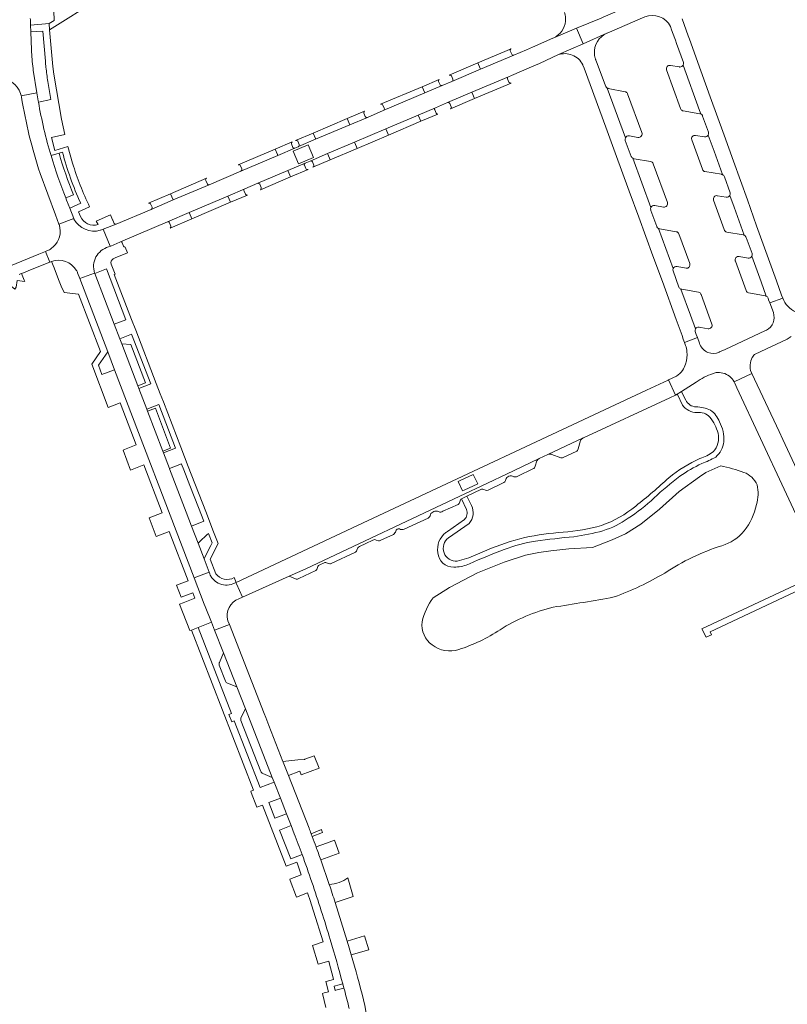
# Model space of a CAD drawing. Header units: metres. Extents: x 166325 to 190320, y 381923 to 404576.
# Tile 971 of 1056: x 182408 to 182632, y 384244 to 384532. Entities that reach past the tile are written whole.
import ezdxf

# ---------------------------------------------------------------- set-up
doc = ezdxf.new("R2010")
doc.units = ezdxf.units.M
for name, color, linetype, lineweight in [('B-WE-OG-WATER_MEER-GV', 8, 'Continuous', 18), ('B-WE-VH-VERHARDING_BETONSTRAATSTEEN-GV', 8, 'Continuous', 18), ('B-WE-VH-VERHARDING_STRAATBAKSTEEN-GV', 8, 'Continuous', 18)]:
    doc.layers.add(name, color=color, linetype=linetype, lineweight=lineweight)

msp = doc.modelspace()

# ---------------------------------------------------------------- linework, layer by layer
at = {"layer": 'B-WE-OG-WATER_MEER-GV', "flags": 128}
msp.add_lwpolyline([(182612.59, 384401.446), (182608.252, 384399.542), (182606.43, 384398.305), (182600.513, 384393.929), (182594.762, 384388.86), (182589.312, 384384.454), (182584.779, 384381.646), (182580.968, 384379.864), (182575.199, 384377.673), (182568.253, 384377.244), (182563.04, 384376.606), (182559.515, 384376.165), (182555.613, 384375.347), (182549.391, 384373.336), (182541.634, 384370.194), (182533.487, 384365.951), (182528.683, 384362.963)], dxfattribs=at)
at = {"layer": 'B-WE-OG-WATER_MEER-GV'}
for points in [[(182619.373, 384399.569, 0.0342946), (182612.59, 384401.446)], [(182623.234, 384395.957, 0.1861665), (182619.373, 384399.569)], [(182623.029, 384390.155, 0.1221807), (182623.234, 384395.957)], [(182619.415, 384382.459, 0.1180638), (182623.029, 384390.155)], [(182612.912, 384378.131, 0.1470627), (182619.415, 384382.459)], [(182596.259, 384370.148, -0.0724419), (182612.912, 384378.131)], [(182581.491, 384363.18, 0.0461927), (182596.259, 384370.148)], [(182528.683, 384362.963, 0.1064442), (182525.488, 384355.902)], [(182563.695, 384360.192, 0.0082903), (182581.491, 384363.18)], [(182548.214, 384353.632, -0.0797593), (182563.695, 384360.192)], [(182525.488, 384355.902, 0.2799141), (182528.429, 384349.184)], [(182536.183, 384347.841, 0.070114), (182548.214, 384353.632)], [(182528.429, 384349.184, 0.2495238), (182536.183, 384347.841)]]:
    msp.add_lwpolyline(points, format="xyb", dxfattribs=at)
at = {"layer": 'B-WE-VH-VERHARDING_BETONSTRAATSTEEN-GV', "flags": 128}
for points in [[(182417.961, 384537.023), (182418.07, 384531.483), (182416.642, 384530.58), (182416.793, 384528.807), (182431.069, 384537.78), (182476.167, 384566.062), (182535.109, 384603.009), (182535.776, 384603.418), (182536.357, 384603.557), (182537.137, 384603.464), (182538.107, 384603.146), (182539.005, 384602.673), (182541.246, 384604.237)], [(182563.902, 384526.427), (182570.557, 384529.218), (182577.718, 384532.221)], [(182603.124, 384527.043), (182601.333, 384532.019)], [(182422.119, 384494.703), (182418.325, 384493.55), (182417.288, 384497.339), (182421.173, 384498.203), (182420.209, 384502.722), (182417.962, 384515.858), (182417.7, 384518.022), (182416.793, 384528.807), (182416.642, 384530.58), (182411.211, 384530.178), (182411.286, 384528.15), (182414.837, 384528.416), (182415.546, 384519.656)], [(182491.392, 384489.856), (182492.82, 384490.473), (182497.897, 384492.633), (182505.752, 384495.976), (182514.852, 384499.848), (182524.361, 384503.894), (182529.396, 384506.036), (182532.922, 384507.584), (182540.005, 384510.579), (182550.681, 384515.094), (182551.576, 384515.456), (182558.071, 384518.253), (182559.674, 384518.988), (182565.233, 384521.536), (182572.411, 384524.714), (182570.557, 384529.218), (182563.902, 384526.427)], [(182598.181, 384529.108), (182598.57, 384528.023), (182599.392, 384525.73), (182599.738, 384524.766)], [(182563.902, 384526.427), (182563.644, 384526.308), (182557.641, 384523.713), (182555.946, 384522.98), (182552.206, 384521.405), (182542.53, 384517.267), (182534.183, 384513.697), (182531.35, 384512.494), (182526.284, 384510.343), (182514.151, 384505.19), (182509.487, 384503.204), (182504.389, 384501.041), (182494.407, 384496.805), (182489.445, 384494.7)], [(182579.372, 384527.796), (182572.411, 384524.714), (182565.233, 384521.536)], [(182606.808, 384516.804), (182603.471, 384526.078), (182603.124, 384527.043)], [(182551.411, 384523.248), (182541.746, 384519.099), (182542.438, 384517.482), (182542.53, 384517.267), (182552.206, 384521.405)], [(182551.602, 384521.68), (182551.208, 384522.657)], [(182551.36, 384523.21), (182551.411, 384523.248)], [(182599.738, 384524.766), (182601.725, 384519.223)], [(182575.789, 384521.294), (182575.773, 384521.412), (182575.764, 384521.498), (182575.755, 384521.584), (182575.747, 384521.671), (182575.741, 384521.757)], [(182576.134, 384519.965), (182576.115, 384520.015), (182576.097, 384520.065)], [(182579.029, 384512.215), (182578.963, 384512.391), (182576.508, 384518.965), (182576.134, 384519.965)], [(182541.746, 384519.099), (182533.358, 384515.514)], [(182534.183, 384513.697), (182542.53, 384517.267), (182542.438, 384517.482), (182541.746, 384519.099)], [(182572.378, 384518.552), (182572.406, 384518.495), (182572.741, 384517.582), (182579.049, 384500.399), (182581.805, 384492.887), (182585.908, 384481.671), (182588.683, 384474.101), (182592.787, 384462.826), (182595.566, 384455.283), (182599.598, 384444.197), (182601.308, 384439.482), (182601.685, 384438.447), (182602.027, 384437.508), (182605.806, 384438.895), (182605.462, 384439.834)], [(182601.664, 384518.475), (182606.397, 384505.248), (182606.768, 384504.21)], [(182626.412, 384450.449), (182626.579, 384449.986), (182626.918, 384449.046), (182630.677, 384450.396), (182630.338, 384451.337), (182628.839, 384455.494), (182627.322, 384459.75), (182623.074, 384471.558), (182620.376, 384479.111), (182616.282, 384490.437), (182613.573, 384498.03), (182609.529, 384509.251), (182606.808, 384516.804)], [(182416.268, 384513.699), (182417.151, 384508.402), (182413.504, 384507.697)], [(182530.471, 384514.298), (182525.506, 384512.174), (182526.284, 384510.343), (182531.35, 384512.494)], [(182530.832, 384512.601), (182530.767, 384512.666), (182530.711, 384512.745), (182530.29, 384513.716)], [(182533.997, 384515.296), (182534.431, 384514.358)], [(182550.681, 384515.094), (182540.005, 384510.579), (182540.778, 384508.752)], [(182550.803, 384513.517), (182550.416, 384514.474)], [(182525.506, 384512.174), (182513.367, 384507.058)], [(182514.151, 384505.19), (182526.284, 384510.343), (182525.506, 384512.174)], [(182540.778, 384508.752), (182551.407, 384513.242)], [(182584.79, 384497.278), (182579.494, 384511.759)], [(182413.504, 384507.697), (182413.439, 384508.068), (182413.073, 384510.351), (182408.491, 384509.514)], [(182533.777, 384505.728), (182540.778, 384508.752), (182540.005, 384510.579), (182532.922, 384507.584)], [(182508.637, 384505.036), (182508.691, 384505.067), (182503.605, 384502.887), (182504.389, 384501.041)], [(182514.001, 384506.801), (182514.411, 384505.856)], [(182529.396, 384506.036), (182524.361, 384503.894), (182524.438, 384503.711), (182525.137, 384502.069)], [(182529.595, 384504.458), (182529.174, 384505.398)], [(182533.566, 384507.305), (182533.976, 384506.336)], [(182504.389, 384501.041), (182509.487, 384503.204)], [(182509.012, 384503.27), (182508.926, 384503.351), (182508.86, 384503.453), (182508.426, 384504.434)], [(182525.137, 384502.069), (182530.011, 384504.186)], [(182607.264, 384503.727), (182607.311, 384503.595), (182608.993, 384498.898)], [(182493.634, 384498.626), (182488.552, 384496.496)], [(182489.445, 384494.7), (182494.407, 384496.805), (182494.32, 384497.009), (182493.634, 384498.626)], [(182586.437, 384491.834), (182584.73, 384496.511)], [(182608.966, 384498.063), (182610.644, 384493.371), (182613.117, 384486.496)], [(182608.993, 384498.898), (182609.027, 384498.802)], [(182423.479, 384489.823), (182422.119, 384494.703)], [(182489.338, 384494.654), (182488.35, 384494.23), (182483.391, 384492.11), (182472.619, 384487.507), (182463.319, 384483.559), (182452.828, 384479.105), (182446.364, 384476.36), (182436.2, 384472.024), (182432.415, 384470.567), (182434.485, 384465.603), (182434.596, 384465.651), (182438.11, 384467.153), (182451.148, 384472.73), (182457.478, 384475.424), (182468.771, 384480.231), (182473.723, 384482.339)], [(182482.604, 384493.951), (182471.83, 384489.358)], [(182472.619, 384487.507), (182483.391, 384492.11), (182483.296, 384492.331), (182482.604, 384493.951)], [(182487.553, 384496.075), (182482.604, 384493.951), (182483.296, 384492.331), (182483.391, 384492.11), (182488.35, 384494.23)], [(182487.731, 384494.46), (182487.314, 384495.46)], [(182489.171, 384496.224), (182489.559, 384495.291)], [(182419.519, 384492.742), (182417.2, 384492.039)], [(182417.2, 384492.039), (182419.519, 384492.742)], [(182419.519, 384492.742), (182420.53, 384493.06)], [(182498.683, 384490.785), (182497.983, 384492.431), (182497.897, 384492.633), (182492.82, 384490.473)], [(182493.62, 384488.637), (182498.683, 384490.785)], [(182592.231, 384476.903), (182586.991, 384491.261)], [(182472.507, 384489.109), (182472.892, 384488.15)], [(182473.784, 384482.365), (182477.504, 384483.961), (182486.312, 384487.7), (182491.319, 384489.825)], [(182491.319, 384489.825), (182486.312, 384487.7), (182486.391, 384487.514), (182487.095, 384485.855)], [(182487.095, 384485.855), (182492.18, 384488.022)], [(182491.53, 384488.264), (182491.12, 384489.248), (182491.085, 384489.376), (182491.09, 384489.512)], [(182493.442, 384490.218), (182493.861, 384489.269)], [(182414.004, 384486.799), (182418.513, 384474.713), (182419.51, 384472.042), (182423.81, 384473.722), (182422.646, 384476.727), (182421.752, 384479.034), (182421.489, 384479.688)], [(182462.599, 384485.447), (182452.05, 384480.937), (182452.828, 384479.105), (182463.319, 384483.559)], [(182486.312, 384487.7), (182477.504, 384483.961)], [(182478.292, 384482.084), (182487.095, 384485.855), (182486.391, 384487.514), (182486.312, 384487.7)], [(182613.683, 384485.88), (182615.35, 384481.171)], [(182462.713, 384483.864), (182462.323, 384484.804)], [(182473.723, 384482.339), (182468.771, 384480.231), (182469.545, 384478.412)], [(182478.144, 384483.7), (182478.525, 384482.741)], [(182421.489, 384479.688), (182423.757, 384480.607)], [(182452.05, 384480.937), (182445.606, 384478.19)], [(182446.364, 384476.36), (182452.828, 384479.105), (182452.05, 384480.937)], [(182469.545, 384478.412), (182474.541, 384480.508)], [(182473.914, 384480.77), (182473.511, 384481.701)], [(182615.291, 384480.449), (182616.518, 384477.037), (182619.471, 384468.818)], [(182425.845, 384478.156), (182422.646, 384476.727), (182423.81, 384473.722)], [(182425.767, 384474.292), (182425.224, 384475.659), (182428.462, 384477.119)], [(182446.239, 384477.967), (182446.666, 384476.991), (182446.684, 384476.865), (182446.672, 384476.735)], [(182423.81, 384473.722), (182423.883, 384473.534)], [(182434.558, 384474.717), (182430.39, 384472.932), (182430.905, 384471.898)], [(182435.16, 384473.32), (182434.558, 384474.717)], [(182457.478, 384475.424), (182451.148, 384472.73)], [(182451.935, 384470.882), (182458.257, 384473.594), (182457.565, 384475.219), (182457.478, 384475.424)], [(182592.221, 384476.014), (182592.161, 384476.177)], [(182593.978, 384471.269), (182593.953, 384471.337), (182592.221, 384476.014)], [(182431.573, 384470.243), (182431.672, 384470.281), (182432.415, 384470.567), (182436.2, 384472.024)], [(182435.615, 384472.239), (182435.183, 384473.246)], [(182451.776, 384472.448), (182452.186, 384471.489)], [(182598.742, 384459.115), (182594.486, 384470.748)], [(182619.959, 384468.369), (182620.027, 384468.183)], [(182620.027, 384468.183), (182621.745, 384463.49)], [(182438.11, 384467.153), (182434.596, 384465.651), (182434.485, 384465.603), (182433.977, 384465.386)], [(182438.307, 384465.586), (182437.928, 384466.549)], [(182439.492, 384463.681), (182438.856, 384465.313)], [(182416.859, 384460.945), (182415.611, 384464.061), (182413.631, 384463.244), (182408.704, 384461.21), (182405.409, 384459.899)], [(182435.356, 384461.927), (182435.918, 384462.165), (182439.492, 384463.681)], [(182621.681, 384462.663), (182624.377, 384455.157), (182625.861, 384451.015)], [(182407.866, 384457.319), (182408.287, 384457.49), (182408.598, 384457.617), (182408.705, 384457.66), (182411.66, 384458.858), (182416.859, 384460.945)], [(182417.358, 384461.141), (182418.073, 384459.301), (182419.385, 384455.925), (182420.172, 384453.9), (182420.977, 384452.126), (182425.198, 384451.586), (182431.589, 384434.869), (182429.058, 384431.171), (182433.873, 384418.544), (182437.329, 384419.893), (182442.032, 384407.573), (182438.587, 384406.225), (182438.209, 384406.077), (182440.421, 384400.25), (182444.26, 384401.718), (182449.614, 384387.705), (182445.826, 384386.322), (182447.908, 384380.876), (182451.68, 384382.339), (182457.21, 384367.906), (182453.778, 384366.594), (182455.184, 384363.112), (182458.551, 384364.407), (182459.163, 384362.79), (182455.794, 384361.484), (182454.715, 384361.066), (182457.691, 384353.346), (182458.205, 384353.528), (182460.092, 384354.261), (182464.006, 384355.783), (182462.206, 384360.378), (182461.923, 384361.117), (182458.993, 384368.781), (182435.757, 384429.548), (182432.048, 384428.097), (182431.018, 384430.83), (182433.749, 384434.798)], [(182465.247, 384369.965), (182463.619, 384374.236), (182465.938, 384378.805), (182464.624, 384382.21), (182462.329, 384388.158), (182457.252, 384401.316), (182455.103, 384406.885), (182449.987, 384420.146), (182449.066, 384422.533), (182447.917, 384425.511), (182441.914, 384441.068), (182440.692, 384444.235), (182435.641, 384457.326), (182435.884, 384457.414), (182434.724, 384460.368)], [(182405.123, 384454.934), (182405.376, 384454.741), (182405.083, 384454.355), (182406.605, 384453.044), (182407.021, 384453.598), (182407.272, 384455.567), (182409.51, 384455.278), (182409.553, 384455.272), (182409.526, 384455.339), (182409.393, 384455.665), (182408.598, 384457.617), (182408.287, 384457.49), (182407.866, 384457.319)], [(182425.595, 384456.124), (182424.957, 384457.792)], [(182429.923, 384457.765), (182429.958, 384457.665), (182433.33, 384458.947), (182438.995, 384444.134), (182435.621, 384442.851), (182437.264, 384438.554), (182440.701, 384439.868), (182446.283, 384425.389), (182442.811, 384424.044), (182445.13, 384417.977), (182448.609, 384419.332), (182453.511, 384406.621), (182449.995, 384405.251), (182451.727, 384400.721), (182455.264, 384402.085), (182455.297, 384402), (182455.951, 384400.304), (182457.7, 384395.77), (182460.199, 384389.289), (182461.744, 384385.282), (182458.158, 384383.899), (182460.08, 384378.871), (182460.634, 384379.395), (182462.643, 384381.298), (182463.11, 384381.74), (182464.186, 384378.95), (182463.803, 384378.189), (182462.696, 384375.991), (182461.835, 384374.282), (182463.314, 384370.412), (182463.399, 384370.19), (182463.5, 384369.925), (182463.662, 384369.565)], [(182600.397, 384453.657), (182598.678, 384458.364)], [(182433.749, 384434.798), (182425.595, 384456.124)], [(182605.211, 384441.476), (182603.756, 384445.454), (182600.956, 384453.101)], [(182605.462, 384439.834), (182605.145, 384440.697)], [(182621.705, 384428.446), (182616.487, 384425.998)], [(182644.88, 384378.784), (182643.551, 384381.632), (182630.71, 384409.148), (182629.636, 384411.451), (182621.705, 384428.446)], [(182572.579, 384409.691), (182597.731, 384421.285), (182599.434, 384422.07), (182597.349, 384426.568), (182597.274, 384426.532), (182590.91, 384423.55), (182506.611, 384384.036), (182471.236, 384367.455), (182471.081, 384367.382), (182471.262, 384366.985), (182473.02, 384363.13), (182486.633, 384369.239)], [(182616.685, 384425.58), (182617.313, 384424.235), (182638.038, 384379.866), (182638.959, 384377.892), (182641.373, 384372.559)], [(182486.633, 384369.239), (182491.533, 384371.438), (182538.173, 384393.394), (182542.744, 384395.546), (182552.141, 384400.028), (182559.594, 384403.583), (182562.136, 384404.795), (182562.179, 384404.816), (182572.451, 384409.631)], [(182641.718, 384370.032), (182641.674, 384370.012), (182637.268, 384368.039), (182607.131, 384353.91), (182608.342, 384351.44), (182609.919, 384352.114), (182609.49, 384353.026), (182644.021, 384369.262), (182648.288, 384371.268), (182648.13, 384371.601), (182649.894, 384372.437), (182647.386, 384377.88)], [(182471.081, 384367.382), (182471.236, 384367.455), (182470.669, 384368.827)], [(182490.462, 384287.994), (182487.114, 384286.677), (182483.833, 384295.094), (182487.262, 384296.414), (182485.893, 384299.908), (182482.501, 384298.569), (182480.736, 384303.139), (182484.113, 384304.453), (182482.281, 384309.13), (182478.175, 384307.512), (182470.647, 384326.98), (182469.901, 384326.691), (182469.074, 384328.817), (182469.805, 384329.127), (182460.092, 384354.261), (182458.205, 384353.528), (182476.285, 384306.778), (182475.444, 384306.459), (182475.57, 384306.124), (182477.227, 384301.771), (182478.855, 384302.398), (182485.781, 384284.533), (182488.921, 384285.738), (182489.084, 384285.278), (182490.225, 384282.058), (182486.841, 384280.765), (182486.969, 384280.431), (182488.829, 384275.566), (182492.069, 384276.783), (182492.257, 384276.181), (182492.683, 384274.818), (182493.744, 384271.429), (182496.557, 384262.44), (182493.464, 384261.426), (182493.49, 384261.385), (182495.172, 384255.925), (182498.241, 384256.861), (182498.265, 384256.771), (182499.634, 384251.562), (182499.641, 384251.535), (182497.469, 384250.953), (182497.407, 384250.937), (182498.171, 384247.865), (182496.916, 384247.559), (182496.441, 384247.443), (182496.443, 384247.434), (182497.416, 384243.285)], [(182492.482, 384295.683), (182486.487, 384311.018), (182484.958, 384314.929), (182484.867, 384315.162), (182480.78, 384325.616), (182479.859, 384327.972), (182479.403, 384329.138), (182469.222, 384355.178), (182469.219, 384355.185), (182464.915, 384353.463), (182467.508, 384346.844), (182471.379, 384336.96), (182473.889, 384330.552), (182481.751, 384310.482), (182482.281, 384309.13), (182484.113, 384304.453), (182485.893, 384299.908), (182487.262, 384296.414), (182488.183, 384294.063)], [(182468.648, 384338.025), (182471.379, 384336.96), (182467.508, 384346.844), (182466.305, 384344.012), (182466.288, 384343.971)], [(182466.284, 384343.241), (182468.104, 384338.58)], [(182478.96, 384311.671), (182481.751, 384310.482), (182473.889, 384330.552), (182472.619, 384327.895)], [(182472.589, 384327.153), (182472.602, 384327.119), (182478.428, 384312.235)], [(182493.418, 384293.2), (182493.094, 384294.064)], [(182495.87, 384286.474), (182501.232, 384288.393), (182499.864, 384292.166), (182497.536, 384291.332), (182494.509, 384290.248)], [(182498.369, 384279.249), (182495.87, 384286.474)], [(182500.11, 384273.967), (182505.386, 384275.744), (182503.829, 384281.215)], [(182503.579, 384262.705), (182500.11, 384273.967)], [(182509.884, 384260.188), (182508.664, 384264.227), (182503.579, 384262.705)], [(182504.341, 384260.082), (182504.781, 384258.65), (182509.884, 384260.188)], [(182504.781, 384258.65), (182504.341, 384260.082)], [(182502.795, 384248.464), (182502.674, 384248.92), (182500.244, 384248.341), (182500.105, 384248.308), (182499.787, 384249.549), (182501.259, 384249.92), (182502.335, 384250.191), (182502.332, 384250.203)], [(182502.332, 384250.203), (182502.335, 384250.191), (182502.674, 384248.92), (182502.795, 384248.464)]]:
    msp.add_lwpolyline(points, dxfattribs=at)
at = {"layer": 'B-WE-VH-VERHARDING_BETONSTRAATSTEEN-GV'}
for points in [[(182567.054, 384533.79, -0.1033644), (182567.306, 384531.295)], [(182567.306, 384531.295, -0.2584542), (182563.902, 384526.427)], [(182590.447, 384532.56, -0.3903569), (182597.909, 384529.741)], [(182597.909, 384529.741, -0.0318282), (182598.181, 384529.108)], [(182575.741, 384521.757, -0.3135223), (182579.372, 384527.796)], [(182551.208, 384522.657, -0.3268127), (182551.36, 384523.21)], [(182415.546, 384519.656, 0.0066018), (182415.718, 384517.826)], [(182551.895, 384521.418, -0.1957158), (182551.602, 384521.68)], [(182552.206, 384521.405, -0.1518398), (182551.895, 384521.418)], [(182565.233, 384521.536, -0.1742495), (182569.256, 384521.405)], [(182569.256, 384521.405, -0.1835954), (182572.378, 384518.552)], [(182575.963, 384520.477, -0.0636289), (182575.789, 384521.294)], [(182576.097, 384520.065, -0.0189878), (182575.963, 384520.477)], [(182415.718, 384517.826, 0.0135545), (182416.268, 384513.699)], [(182601.725, 384519.223, -0.1912131), (182601.664, 384518.475)], [(182530.29, 384513.716, -0.4010949), (182530.471, 384514.298)], [(182533.358, 384515.514, -0.3461134), (182533.997, 384515.296)], [(182534.431, 384514.358, -0.40567), (182534.183, 384513.697)], [(182550.416, 384514.474, -0.1741744), (182550.409, 384514.801)], [(182550.409, 384514.801, -0.2143277), (182550.681, 384515.094)], [(182531.35, 384512.494, -0.2524913), (182530.832, 384512.601)], [(182551.407, 384513.242, -0.3585371), (182550.803, 384513.517)], [(182579.494, 384511.759, -0.1726326), (182579.029, 384512.215)], [(182408.491, 384509.514, -0.0180861), (182408.558, 384509.129)], [(182408.558, 384509.129, 0.0377983), (182414.004, 384486.799)], [(182413.504, 384507.697, 0.0282236), (182417.2, 384492.039)], [(182417.2, 384492.039, -0.0282236), (182413.504, 384507.697)], [(182513.367, 384507.058, -0.3998475), (182514.001, 384506.801)], [(182514.411, 384505.856, -0.3886164), (182514.151, 384505.19)], [(182529.174, 384505.398, -0.1736599), (182529.13, 384505.706)], [(182529.13, 384505.706, -0.2417066), (182529.396, 384506.036)], [(182532.922, 384507.584, -0.3335705), (182533.566, 384507.305)], [(182533.976, 384506.336, -0.4127337), (182533.777, 384505.728)], [(182508.426, 384504.434, -0.3355819), (182508.637, 384505.036)], [(182509.487, 384503.204, -0.2538922), (182509.012, 384503.27)], [(182530.011, 384504.186, -0.2667129), (182529.595, 384504.458)], [(182606.768, 384504.21, -0.1910183), (182607.264, 384503.727)], [(182488.552, 384496.496, -0.4103225), (182489.171, 384496.224)], [(182584.73, 384496.511, -0.1929011), (182584.79, 384497.278)], [(182609.027, 384498.802, -0.1907277), (182608.966, 384498.063)], [(182487.314, 384495.46, -0.3375308), (182487.553, 384496.075)], [(182488.022, 384494.241, -0.1631359), (182487.731, 384494.46)], [(182488.35, 384494.23, -0.1437701), (182488.022, 384494.241)], [(182489.445, 384494.7, -0.0732777), (182489.338, 384494.654)], [(182489.633, 384494.969, -0.2164248), (182489.445, 384494.7)], [(182489.559, 384495.291, -0.2127985), (182489.633, 384494.969)], [(182417.2, 384492.039, 0.0229313), (182421.489, 384479.688)], [(182421.489, 384479.688, -0.0229313), (182417.2, 384492.039)], [(182423.757, 384480.607, -0.0247277), (182419.519, 384492.742)], [(182420.53, 384493.06, 0.0433957), (182425.845, 384478.156)], [(182586.991, 384491.261, -0.1712473), (182586.437, 384491.834)], [(182428.462, 384477.119, -0.037245), (182423.479, 384489.823)], [(182471.83, 384489.358, -0.3824458), (182472.507, 384489.109)], [(182472.892, 384488.15, -0.3748048), (182472.619, 384487.507)], [(182491.09, 384489.512, -0.2284433), (182491.319, 384489.825)], [(182491.319, 384489.825, -0.039746), (182491.392, 384489.856)], [(182492.18, 384488.022, -0.3860911), (182491.53, 384488.264)], [(182492.82, 384490.473, -0.2513069), (182493.264, 384490.431)], [(182493.264, 384490.431, -0.1508313), (182493.442, 384490.218)], [(182493.861, 384489.269, -0.3512541), (182493.62, 384488.637)], [(182462.323, 384484.804, -0.3743704), (182462.599, 384485.447)], [(182613.117, 384486.496, -0.2013512), (182613.683, 384485.88)], [(182463.319, 384483.559, -0.4403416), (182462.713, 384483.864)], [(182473.473, 384482.015, -0.2267559), (182473.723, 384482.339)], [(182473.723, 384482.339, -0.0336595), (182473.784, 384482.365)], [(182477.504, 384483.961, -0.3334338), (182478.144, 384483.7)], [(182478.525, 384482.741, -0.3594487), (182478.292, 384482.084)], [(182473.511, 384481.701, -0.1710221), (182473.473, 384482.015)], [(182474.541, 384480.508, -0.3591919), (182473.914, 384480.77)], [(182615.35, 384481.171, -0.1870898), (182615.291, 384480.449)], [(182445.606, 384478.19, -0.3563109), (182446.239, 384477.967)], [(182446.672, 384476.735, -0.2387972), (182446.364, 384476.36)], [(182592.161, 384476.177, -0.1844522), (182592.231, 384476.903)], [(182423.883, 384473.534, 0.3510513), (182431.573, 384470.243)], [(182430.905, 384471.898, -0.3903739), (182425.767, 384474.292)], [(182435.183, 384473.246, -0.0446372), (182435.16, 384473.32)], [(182436.2, 384472.024, -0.3697375), (182435.615, 384472.239)], [(182451.148, 384472.73, -0.19071), (182451.544, 384472.686)], [(182451.544, 384472.686, -0.1572917), (182451.776, 384472.448)], [(182452.186, 384471.489, -0.3741661), (182451.935, 384470.882)], [(182594.486, 384470.748, -0.1933735), (182593.978, 384471.269)], [(182619.471, 384468.818, -0.1867537), (182619.959, 384468.369)], [(182433.977, 384465.386, 0.4309185), (182429.923, 384457.765)], [(182437.928, 384466.549, -0.4263583), (182438.11, 384467.153)], [(182438.856, 384465.313, -0.3012375), (182438.307, 384465.586)], [(182434.724, 384460.368, -0.3527984), (182435.356, 384461.927)], [(182621.745, 384463.49, -0.2103558), (182621.681, 384462.663)], [(182424.58, 384458.546, 0.3582305), (182417.358, 384461.141)], [(182598.678, 384458.364, -0.1944704), (182598.742, 384459.115)], [(182424.957, 384457.792, 0.0328913), (182424.58, 384458.546)], [(182600.956, 384453.101, -0.1892387), (182600.397, 384453.657)], [(182625.861, 384451.015, -0.2139635), (182626.412, 384450.449)], [(182605.145, 384440.697, -0.2078808), (182605.211, 384441.476)], [(182616.487, 384425.998, -0.0232415), (182616.685, 384425.58)], [(182572.451, 384409.631, -0.0188159), (182572.579, 384409.691)], [(182470.669, 384368.827, -0.3651947), (182465.247, 384369.965)], [(182463.662, 384369.565, 0.0524955), (182464.301, 384368.562)], [(182464.301, 384368.562, 0.1027146), (182465.934, 384367.237)], [(182465.934, 384367.237, 0.2197411), (182470.262, 384367.05)], [(182470.262, 384367.05, 0.0361365), (182471.081, 384367.382)], [(182466.288, 384343.971, 0.1890356), (182466.284, 384343.241)], [(182468.104, 384338.58, 0.1974599), (182468.648, 384338.025)], [(182472.619, 384327.895, 0.1994618), (182472.589, 384327.153)], [(182478.428, 384312.235, 0.1916023), (182478.96, 384311.671)], [(182493.094, 384294.064, 0.0012852), (182492.482, 384295.683)], [(182488.183, 384294.063, -0.0050732), (182490.462, 384287.994)], [(182494.509, 384290.248, 0.0017105), (182493.418, 384293.2)], [(182494.509, 384290.248, -0.0024485), (182495.87, 384286.474)], [(182495.87, 384286.474, 0.0024485), (182494.509, 384290.248)], [(182493.277, 384279.932, 0.0065545), (182490.462, 384287.994)], [(182490.462, 384287.994, -0.0065545), (182493.277, 384279.932)], [(182503.829, 384281.215, -0.1520812), (182498.369, 384279.249)], [(182498.664, 384263.131, 0.0096066), (182493.277, 384279.932)], [(182493.277, 384279.932, -0.0096066), (182498.664, 384263.131)], [(182500.11, 384273.967, 0.0032408), (182498.369, 384279.249)], [(182498.369, 384279.249, -0.0032408), (182500.11, 384273.967)], [(182502.332, 384250.203, 0.0072981), (182498.664, 384263.131)], [(182498.664, 384263.131, -0.0072981), (182502.332, 384250.203)], [(182503.579, 384262.705, -0.0015084), (182504.341, 384260.082)], [(182504.341, 384260.082, 0.0015084), (182503.579, 384262.705)], [(182511.089, 384232.307, 0.0298439), (182504.781, 384258.65)], [(182504.191, 384243.036, 0.0029426), (182502.795, 384248.464)], [(182502.795, 384248.464, -0.0029426), (182504.191, 384243.036)]]:
    msp.add_lwpolyline(points, format="xyb", dxfattribs=at)
at = {"layer": 'B-WE-VH-VERHARDING_BETONSTRAATSTEEN-GV', "flags": 128}
for points in [[(182494.407, 384496.805), (182504.389, 384501.041), (182503.605, 384502.887), (182493.634, 384498.626), (182494.32, 384497.009)], [(182515.632, 384498.014), (182525.137, 384502.069), (182524.438, 384503.711), (182524.361, 384503.894), (182514.852, 384499.848), (182514.931, 384499.661)], [(182515.632, 384498.014), (182514.931, 384499.661), (182514.852, 384499.848), (182505.752, 384495.976), (182505.828, 384495.797), (182506.533, 384494.141)], [(182493.793, 384491.523), (182489.408, 384489.647), (182487.841, 384493.328), (182492.226, 384495.204)], [(182505.752, 384495.976), (182497.897, 384492.633), (182497.983, 384492.431), (182498.683, 384490.785), (182506.533, 384494.141), (182505.828, 384495.797)], [(182458.257, 384473.594), (182469.545, 384478.412), (182468.771, 384480.231), (182457.478, 384475.424), (182457.565, 384475.219)], [(182435.621, 384442.851), (182429.958, 384457.665), (182429.923, 384457.765), (182425.595, 384456.124), (182433.749, 384434.798), (182435.757, 384429.548), (182458.993, 384368.781), (182463.314, 384370.412), (182461.835, 384374.282), (182460.08, 384378.871), (182458.158, 384383.899), (182456.629, 384387.898), (182451.768, 384400.614), (182451.727, 384400.721), (182449.995, 384405.251), (182449.819, 384405.712), (182445.356, 384417.387), (182445.13, 384417.977), (182442.811, 384424.044), (182442.517, 384424.813), (182437.834, 384437.062), (182437.264, 384438.554)], [(182437.834, 384437.062), (182442.517, 384424.813), (182444.791, 384425.694), (182440.49, 384436.886)], [(182445.356, 384417.387), (182449.819, 384405.712), (182452.095, 384406.593), (182447.639, 384418.274)], [(182537.713, 384394.361), (182537.298, 384394.174), (182536.025, 384396.917), (182536.411, 384397.097), (182540.412, 384398.966), (182541.739, 384396.175)], [(182491.087, 384315.758), (182489.252, 384315.582), (182484.867, 384315.162), (182484.958, 384314.929), (182486.487, 384311.018), (182489.479, 384312.187), (182489.788, 384312.308), (182490.186, 384311.226), (182495.396, 384313.181), (182493.993, 384316.823), (182491.279, 384315.777), (182491.106, 384315.71)], [(182493.418, 384293.2), (182496.383, 384294.411), (182496.107, 384295.149), (182496.071, 384295.246), (182493.094, 384294.064)]]:
    msp.add_lwpolyline(points, close=True, dxfattribs=at)
at = {"layer": 'B-WE-VH-VERHARDING_STRAATBAKSTEEN-GV', "flags": 128}
for points in [[(182589.412, 384537.273), (182589.188, 384537.176), (182578.329, 384532.485), (182577.718, 384532.221), (182570.557, 384529.218), (182572.411, 384524.714), (182579.372, 384527.796), (182579.495, 384527.85), (182590.447, 384532.56)], [(182411.156, 384531.667), (182411.141, 384532.061)], [(182411.48, 384522.903), (182411.479, 384522.931), (182411.286, 384528.15), (182411.211, 384530.178), (182411.156, 384531.667)], [(182408.491, 384509.514), (182413.073, 384510.351), (182412.014, 384516.954), (182411.979, 384517.201)], [(182411.979, 384517.201), (182411.946, 384517.448)], [(182596.793, 384517.145), (182596.808, 384517.103), (182600.869, 384505.792), (182600.918, 384505.655)], [(182600.62, 384517.923), (182600.557, 384517.934), (182597.924, 384518.383), (182597.806, 384518.403)], [(182601.637, 384505.098), (182606.476, 384504.28), (182606.65, 384504.251), (182606.71, 384504.232), (182606.768, 384504.21), (182606.397, 384505.248), (182601.664, 384518.475)], [(182579.494, 384511.759), (182584.79, 384497.278)], [(182584.742, 384510.712), (182584.706, 384510.719), (182579.797, 384511.674), (182579.64, 384511.704)], [(182589.6, 384498.775), (182585.44, 384510.065), (182585.398, 384510.18)], [(182585.862, 384497.845), (182585.942, 384497.83), (182588.441, 384497.377)], [(182604.134, 384496.719), (182604.164, 384496.635), (182607.239, 384488.076), (182607.269, 384487.992)], [(182607.938, 384497.501), (182607.835, 384497.518), (182605.221, 384497.953), (182605.207, 384497.955)], [(182613.117, 384486.496), (182610.644, 384493.371), (182608.966, 384498.063)], [(182586.991, 384491.261), (182592.231, 384476.903)], [(182592.142, 384490.313), (182587.307, 384491.154)], [(182597.035, 384478.374), (182597.027, 384478.397), (182592.899, 384489.675), (182592.897, 384489.68)], [(182607.987, 384487.368), (182612.791, 384486.585), (182612.894, 384486.568)], [(182614.213, 384479.895), (182614.206, 384479.896), (182611.671, 384480.342), (182611.601, 384480.354)], [(182614.35, 384469.721), (182619.173, 384468.88), (182619.413, 384468.838), (182619.442, 384468.829), (182619.471, 384468.818), (182616.518, 384477.037), (182615.291, 384480.449)], [(182593.28, 384477.455), (182593.359, 384477.441), (182595.857, 384477), (182595.88, 384476.996)], [(182610.499, 384479.02), (182613.563, 384470.428)], [(182423.883, 384473.534), (182423.81, 384473.722), (182419.51, 384472.042), (182419.567, 384471.888)], [(182433.977, 384465.386), (182434.485, 384465.603), (182432.415, 384470.567), (182431.672, 384470.281), (182431.573, 384470.243)], [(182594.486, 384470.748), (182598.742, 384459.115)], [(182599.62, 384469.83), (182594.793, 384470.668), (182594.633, 384470.696)], [(182603.566, 384460.474), (182603.555, 384460.504), (182600.408, 384469.176)], [(182416.18, 384464.296), (182415.611, 384464.061), (182416.859, 384460.945), (182417.112, 384461.047), (182417.358, 384461.141)], [(182620.603, 384462.134), (182620.578, 384462.138), (182617.971, 384462.603)], [(182623.985, 384451.376), (182625.593, 384451.078), (182625.772, 384451.045), (182625.817, 384451.031), (182625.861, 384451.015), (182624.377, 384455.157), (182621.681, 384462.663)], [(182599.781, 384459.655), (182599.843, 384459.644), (182602.469, 384459.184)], [(182616.851, 384461.28), (182616.875, 384461.214), (182619.983, 384452.633), (182620.023, 384452.522)], [(182424.957, 384457.792), (182425.595, 384456.124)], [(182425.595, 384456.124), (182429.923, 384457.765)], [(182600.956, 384453.101), (182603.756, 384445.454), (182605.211, 384441.476)], [(182606.108, 384452.154), (182606.089, 384452.157), (182601.238, 384453.022), (182601.16, 384453.036)], [(182610.05, 384442.806), (182606.863, 384451.493), (182606.841, 384451.553)], [(182620.661, 384451.991), (182620.746, 384451.975), (182623.985, 384451.376)], [(182630.677, 384450.396), (182626.918, 384449.046), (182627.947, 384446.195)], [(182606.235, 384441.976), (182606.264, 384441.971), (182606.809, 384441.871), (182608.897, 384441.486), (182608.906, 384441.484)], [(182625.922, 384441.077), (182625.637, 384440.944), (182613.925, 384435.47), (182612.263, 384434.714), (182612.116, 384434.647)], [(182606.545, 384436.88), (182606.4, 384437.274), (182605.806, 384438.895), (182602.027, 384437.508), (182602.339, 384436.654)], [(182622.442, 384433.998), (182624.334, 384434.887), (182632.02, 384438.49)], [(182599.738, 384427.687), (182597.349, 384426.568), (182599.434, 384422.07), (182599.925, 384422.387), (182601.149, 384423.177)], [(182611.019, 384428.64), (182611.273, 384428.683)], [(182616.487, 384425.998), (182621.705, 384428.446), (182621.285, 384429.345)], [(182601.149, 384423.177), (182605.431, 384425.942), (182605.996, 384426.307)], [(182602.377, 384420.646), (182601.193, 384423.086), (182601.149, 384423.177), (182599.925, 384422.387), (182599.96, 384422.312)], [(182599.96, 384422.312), (182601.423, 384419.187)], [(182572.451, 384409.631), (182562.179, 384404.816)], [(182570.967, 384406.404), (182571.73, 384408.883)], [(182563.32, 384404.767), (182565.956, 384403.82)], [(182566.805, 384404.02), (182570.458, 384405.652)], [(182559.594, 384403.583), (182552.141, 384400.028), (182542.744, 384395.546), (182538.173, 384393.394), (182491.533, 384371.438), (182486.633, 384369.239)], [(182558.453, 384401.385), (182558.988, 384402.907)], [(182553.403, 384398.41), (182557.808, 384400.565)], [(182544.723, 384394.411), (182549.328, 384396.604)], [(182538.541, 384392.62), (182542.815, 384394.617)], [(182543.47, 384394.539), (182543.982, 384394.325)], [(182531.536, 384388.227), (182535.947, 384390.214)], [(182536.49, 384390.915), (182536.574, 384391.225)], [(182536.574, 384391.225), (182536.664, 384391.557)], [(182536.915, 384391.826), (182538.541, 384392.62)], [(182539.882, 384389.846), (182538.541, 384392.62), (182536.915, 384391.826)], [(182536.915, 384391.826), (182538.393, 384388.708)], [(182520.232, 384383.02), (182527.217, 384386.16)], [(182537.8, 384385.775), (182532.845, 384382.289)], [(182533.178, 384380.476), (182539.165, 384384.675)], [(182513.389, 384379.764), (182517.153, 384381.457)], [(182507.192, 384377.922), (182509.037, 384378.825), (182511.135, 384379.806)], [(182512.087, 384379.807), (182512.711, 384379.607)], [(182498.926, 384372.941), (182506.047, 384376.307)], [(182506.45, 384376.856), (182506.673, 384377.511)], [(182544.343, 384376.848), (182539.147, 384374.647), (182535.72, 384373.637)], [(182495.469, 384372.484), (182497.098, 384373.199)], [(182497.616, 384373.177), (182498.535, 384372.836)], [(182463.662, 384369.565), (182463.5, 384369.925), (182463.399, 384370.19), (182463.314, 384370.412), (182458.993, 384368.781), (182461.923, 384361.117), (182462.206, 384360.378), (182464.006, 384355.783), (182464.915, 384353.463), (182469.219, 384355.185)], [(182489.456, 384368.555), (182494.493, 384370.869)], [(182494.864, 384371.523), (182495.077, 384372.062)], [(182471.986, 384362.666), (182473.02, 384363.13), (182471.262, 384366.985), (182471.081, 384367.382)], [(182486.633, 384369.239), (182488.737, 384368.419)], [(182469.219, 384355.185), (182468.782, 384356.255)]]:
    msp.add_lwpolyline(points, dxfattribs=at)
at = {"layer": 'B-WE-VH-VERHARDING_STRAATBAKSTEEN-GV'}
for points in [[(182411.946, 384517.448, -0.0241937), (182411.48, 384522.903)], [(182597.806, 384518.403, 0.5456374), (182596.793, 384517.145)], [(182601.664, 384518.475, -0.3219756), (182600.62, 384517.923)], [(182401.671, 384514.456, -0.3549419), (182408.317, 384510.179)], [(182579.64, 384511.704, -0.0345097), (182579.494, 384511.759)], [(182408.317, 384510.179, -0.0271746), (182408.491, 384509.514)], [(182585.398, 384510.18, 0.2389149), (182584.742, 384510.712)], [(182600.918, 384505.655, 0.2509184), (182601.637, 384505.098)], [(182584.79, 384497.278, -0.3238735), (182585.862, 384497.845)], [(182588.441, 384497.377, 0.5744903), (182589.6, 384498.775)], [(182605.207, 384497.955, 0.5556649), (182604.134, 384496.719)], [(182608.966, 384498.063, -0.3170298), (182607.938, 384497.501)], [(182587.307, 384491.154, -0.0729887), (182586.991, 384491.261)], [(182592.897, 384489.68, 0.2665379), (182592.142, 384490.313)], [(182607.269, 384487.992, 0.2385327), (182607.987, 384487.368)], [(182612.894, 384486.568, -0.0526658), (182613.117, 384486.496)], [(182611.601, 384480.354, 0.5591244), (182610.499, 384479.02)], [(182615.291, 384480.449, -0.3357931), (182614.213, 384479.895)], [(182592.231, 384476.903, -0.3203803), (182593.28, 384477.455)], [(182595.88, 384476.996, 0.5705316), (182597.035, 384478.374)], [(182431.573, 384470.243, -0.3510513), (182423.883, 384473.534)], [(182419.797, 384470.936, -0.2837358), (182417.272, 384464.919)], [(182419.567, 384471.888, -0.0401125), (182419.797, 384470.936)], [(182594.633, 384470.696, -0.0426944), (182594.486, 384470.748)], [(182600.408, 384469.176, 0.2565636), (182599.62, 384469.83)], [(182613.563, 384470.428, 0.2329091), (182614.35, 384469.721)], [(182417.272, 384464.919, -0.0506114), (182416.18, 384464.296)], [(182429.923, 384457.765, -0.4309185), (182433.977, 384465.386)], [(182617.971, 384462.603, 0.5562858), (182616.851, 384461.28)], [(182621.681, 384462.663, -0.3202941), (182620.603, 384462.134)], [(182417.358, 384461.141, -0.3582305), (182424.58, 384458.546)], [(182598.742, 384459.115, -0.3212306), (182599.781, 384459.655)], [(182602.469, 384459.184, 0.5710364), (182603.566, 384460.474)], [(182424.58, 384458.546, -0.0328913), (182424.957, 384457.792)], [(182601.16, 384453.036, -0.0546239), (182600.956, 384453.101)], [(182606.841, 384451.553, 0.2548988), (182606.108, 384452.154)], [(182620.023, 384452.522, 0.2369272), (182620.661, 384451.991)], [(182634.449, 384446.451, -0.1901001), (182630.677, 384450.396)], [(182627.947, 384446.195, -0.3761469), (182625.922, 384441.077)], [(182605.211, 384441.476, -0.3218297), (182606.235, 384441.976)], [(182608.906, 384441.484, 0.5693041), (182610.05, 384442.806)], [(182632.02, 384438.49, -0.021844), (182633.18, 384439.197)], [(182602.339, 384436.654, -0.0533482), (182602.723, 384434.815)], [(182612.116, 384434.647, -0.4162309), (182606.545, 384436.88)], [(182602.723, 384434.815, -0.1047014), (182602.324, 384431.196)], [(182621.285, 384429.345, -0.2164676), (182622.113, 384433.582)], [(182622.113, 384433.582, -0.0162543), (182622.299, 384433.827)], [(182622.299, 384433.827, -0.0063192), (182622.442, 384433.998)], [(182602.324, 384431.196, -0.0594242), (182601.437, 384429.3)], [(182601.437, 384429.3, -0.0839433), (182599.738, 384427.687)], [(182605.996, 384426.307, -0.0624835), (182611.019, 384428.64)], [(182611.273, 384428.683, -0.0869318), (182613.251, 384428.559)], [(182613.251, 384428.559, -0.2096214), (182616.487, 384425.998)], [(182601.423, 384419.187, 0.2406276), (182605.666, 384417.03)], [(182605.38, 384418.691, -0.2700785), (182602.377, 384420.646)], [(182609.641, 384417.711, 0.0976975), (182605.38, 384418.691)], [(182605.666, 384417.03, -0.2380471), (182609.465, 384415.694)], [(182612.221, 384414.323, 0.1415487), (182609.641, 384417.711)], [(182609.465, 384415.694, -0.0835064), (182611.854, 384411.003)], [(182613.476, 384408.496, 0.1542598), (182612.221, 384414.323)], [(182611.854, 384411.003, -0.2406476), (182610.383, 384405.548)], [(182571.73, 384408.883, -0.1196423), (182572.221, 384409.485)], [(182572.221, 384409.485, -0.0427941), (182572.451, 384409.631)], [(182611.121, 384404.004, 0.1892681), (182613.476, 384408.496)], [(182562.179, 384404.816, -0.1417678), (182562.877, 384404.917)], [(182562.877, 384404.917, -0.0912926), (182563.32, 384404.767)], [(182570.458, 384405.652, 0.2495514), (182570.967, 384406.404)], [(182610.383, 384405.548, -0.08313), (182606.54, 384403.599)], [(182558.988, 384402.907, -0.1673752), (182559.594, 384403.583)], [(182565.956, 384403.82, 0.178298), (182566.805, 384404.02)], [(182606.54, 384403.599, 0.0704487), (182597.495, 384398.009)], [(182600.66, 384398.416, -0.0560383), (182607.069, 384402.11)], [(182607.069, 384402.11, 0.0308217), (182611.121, 384404.004)], [(182557.808, 384400.565, 0.2681034), (182558.453, 384401.385)], [(182549.328, 384396.604, 0.2934594), (182549.784, 384397.144)], [(182549.784, 384397.144, -0.2170258), (182550.492, 384398.263)], [(182550.492, 384398.263, -0.2636811), (182551.864, 384398.415)], [(182551.864, 384398.415, 0.2449797), (182553.403, 384398.41)], [(182597.495, 384398.009, -0.0184125), (182587.801, 384389.74)], [(182593.154, 384392.121, -0.0237085), (182600.66, 384398.416)], [(182542.815, 384394.617, -0.1250539), (182543.47, 384394.539)], [(182543.982, 384394.325, 0.1517697), (182544.723, 384394.411)], [(182535.947, 384390.214, 0.2370097), (182536.49, 384390.915)], [(182536.664, 384391.557, -0.1967671), (182536.915, 384391.826)], [(182585.556, 384386.146, 0.0481703), (182593.154, 384392.121)], [(182527.217, 384386.16, 0.2186473), (182527.896, 384387.203)], [(182527.896, 384387.203, -0.2500398), (182528.874, 384388.095)], [(182528.874, 384388.095, -0.2048234), (182530.285, 384388.092)], [(182530.285, 384388.092, 0.3047177), (182531.536, 384388.227)], [(182538.393, 384388.708, -0.3092146), (182537.8, 384385.775)], [(182539.165, 384384.675, 0.3089316), (182539.882, 384389.846)], [(182587.801, 384389.74, -0.090325), (182577.835, 384384.092)], [(182578.242, 384382.508, 0.0797127), (182585.556, 384386.146)], [(182517.153, 384381.457, 0.1511971), (182517.775, 384382.383)], [(182517.775, 384382.383, -0.4389216), (182518.855, 384383.069)], [(182518.855, 384383.069, 0.3027353), (182520.232, 384383.02)], [(182532.366, 384381.961, 0.2823718), (182530.08, 384376.09)], [(182532.845, 384382.289, 0.0238677), (182532.366, 384381.961)], [(182566.604, 384382.14, 0.026446), (182555.402, 384380.542)], [(182577.835, 384384.092, -0.060589), (182566.604, 384382.14)], [(182569.757, 384380.781, 0.0357407), (182578.242, 384382.508)], [(182511.135, 384379.806, -0.2279555), (182512.087, 384379.807)], [(182512.711, 384379.607, 0.2320977), (182513.389, 384379.764)], [(182535.72, 384373.637, -0.754643), (182533.178, 384380.476)], [(182555.402, 384380.542, 0.0379974), (182544.343, 384376.848)], [(182549.457, 384377.027, -0.0512087), (182558.558, 384379.51)], [(182558.558, 384379.51, -0.0083488), (182569.757, 384380.781)], [(182506.047, 384376.307, 0.1271011), (182506.45, 384376.856)], [(182506.673, 384377.511, -0.1870713), (182507.192, 384377.922)], [(182530.08, 384376.09, 0.398382), (182534.689, 384371.869)], [(182539.257, 384372.904, -0.0116632), (182549.457, 384377.027)], [(182497.098, 384373.199, -0.1385951), (182497.616, 384373.177)], [(182498.535, 384372.836, 0.2569583), (182498.926, 384372.941)], [(182535.28, 384371.89, 0.093547), (182539.257, 384372.904)], [(182494.493, 384370.869, 0.175344), (182494.864, 384371.523)], [(182495.077, 384372.062, -0.3020766), (182495.469, 384372.484)], [(182534.689, 384371.869, 0.0117694), (182535.28, 384371.89)], [(182464.301, 384368.562, -0.0524955), (182463.662, 384369.565)], [(182465.934, 384367.237, -0.1027146), (182464.301, 384368.562)], [(182470.262, 384367.05, -0.2197411), (182465.934, 384367.237)], [(182471.081, 384367.382, -0.0361365), (182470.262, 384367.05)], [(182488.737, 384368.419, 0.199208), (182489.456, 384368.555)], [(182468.782, 384356.255, -0.3890553), (182471.986, 384362.666)]]:
    msp.add_lwpolyline(points, format="xyb", dxfattribs=at)

doc.saveas('drawing.dxf')
